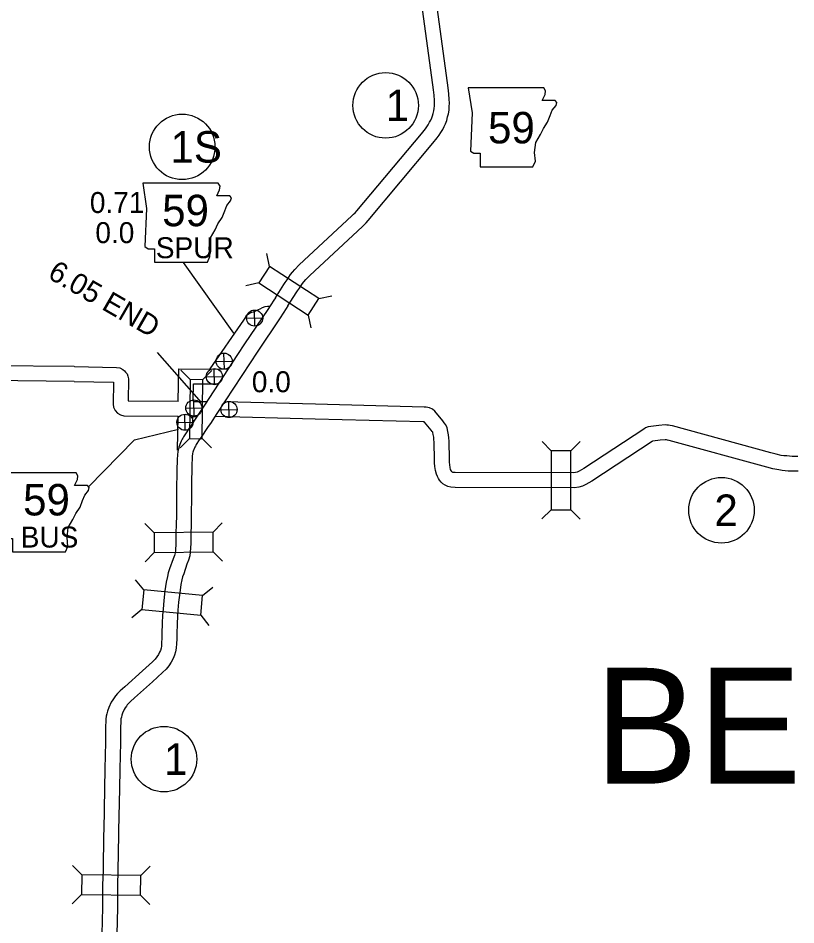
# Model space of a CAD drawing. Extents: x -939622 to -934245, y 1383184 to 1385301.
# Drawn here: x -935804.4 to -935757.4, y 1384206.3 to 1384261.1 of the extents above; entities that cross this region are included whole.
import ezdxf

# ---------------------------------------------------------------- set-up
doc = ezdxf.new("R2010")
doc.units = 0
for name, color, linetype in [('10', 7, 'Continuous'), ('20', 7, 'Continuous'), ('21', 7, 'Continuous'), ('25', 7, 'Continuous'), ('26', 7, 'Continuous'), ('27', 7, 'Continuous'), ('Default', 7, 'Continuous')]:
    doc.layers.add(name, color=color, linetype=linetype)

msp = doc.modelspace()

# ---------------------------------------------------------------- linework, layer by layer
at = {"layer": '10'}
for points in [[(-935788.859, 1384244.171), (-935788.347, 1384244.96), (-935788.261, 1384245.09), (-935788.151, 1384245.252), (-935787.944, 1384245.567), (-935787.822, 1384245.711), (-935787.683, 1384245.874), (-935787.414, 1384246.149), (-935784.231, 1384249.11), (-935784.13, 1384249.214), (-935784.043, 1384249.3), (-935783.941, 1384249.421), (-935780.03, 1384254.083), (-935779.796, 1384254.368), (-935779.708, 1384254.494), (-935779.624, 1384254.628), (-935779.537, 1384254.776), (-935779.471, 1384254.907), (-935779.409, 1384255.042), (-935779.362, 1384255.155), (-935779.324, 1384255.309), (-935779.286, 1384255.469), (-935779.26, 1384255.615), (-935779.248, 1384255.765), (-935779.236, 1384255.94), (-935779.246, 1384256.084), (-935779.268, 1384256.413), (-935779.306, 1384256.74), (-935780.128, 1384262.815)], [(-935788.105, 1384243.681), (-935787.594, 1384244.467), (-935787.513, 1384244.589), (-935787.402, 1384244.752), (-935787.222, 1384245.027), (-935787.136, 1384245.129), (-935787.018, 1384245.267), (-935786.786, 1384245.504), (-935783.6, 1384248.468), (-935783.491, 1384248.58), (-935783.382, 1384248.687), (-935783.251, 1384248.843), (-935779.338, 1384253.508), (-935779.077, 1384253.825), (-935778.957, 1384253.999), (-935778.856, 1384254.16), (-935778.747, 1384254.343), (-935778.659, 1384254.518), (-935778.583, 1384254.684), (-935778.505, 1384254.872), (-935778.449, 1384255.096), (-935778.405, 1384255.285), (-935778.366, 1384255.499), (-935778.35, 1384255.698), (-935778.334, 1384255.943), (-935778.348, 1384256.146), (-935778.371, 1384256.496), (-935778.413, 1384256.853), (-935779.236, 1384262.934)], [(-935788.859, 1384244.171), (-935788.961, 1384244.018), (-935789.324, 1384243.461), (-935790.716, 1384241.375), (-935791.139, 1384240.735), (-935793.141, 1384237.674)], [(-935789.206, 1384243.65), (-935789.338, 1384243.648), (-935789.504, 1384243.611), (-935789.655, 1384243.558), (-935789.809, 1384243.487), (-935789.909, 1384243.43), (-935789.988, 1384243.391), (-935790.097, 1384243.343), (-935790.203, 1384243.302), (-935790.306, 1384243.269), (-935790.43, 1384243.209), (-935790.616, 1384243.077), (-935790.705, 1384242.933), (-935790.782, 1384242.816), (-935792.815, 1384239.879)], [(-935788.105, 1384243.681), (-935788.206, 1384243.528), (-935788.572, 1384242.965), (-935789.966, 1384240.877), (-935790.386, 1384240.241), (-935792.388, 1384237.181)], [(-935801.011, 1384240.008), (-935805.975, 1384240.059)], [(-935801.007, 1384240.008), (-935798.464, 1384239.957), (-935798.265, 1384239.937), (-935798.084, 1384239.835), (-935797.982, 1384239.755), (-935797.912, 1384239.676), (-935797.822, 1384239.569), (-935797.773, 1384239.425), (-935797.729, 1384239.277), (-935797.761, 1384237.937), (-935794.713, 1384237.91)], [(-935794.726, 1384237.909), (-935794.699, 1384239.883), (-935791.725, 1384239.858)], [(-935801.02, 1384239.108), (-935806.133, 1384239.161)], [(-935801.025, 1384239.108), (-935798.635, 1384239.06), (-935798.665, 1384237.747), (-935798.638, 1384237.554), (-935798.541, 1384237.352), (-935798.391, 1384237.195), (-935798.209, 1384237.097), (-935798.014, 1384237.04), (-935794.732, 1384237.01)], [(-935793.826, 1384237.922), (-935793.811, 1384238.975), (-935792.309, 1384238.963)], [(-935793.81, 1384237.901), (-935793.041, 1384237.894)], [(-935757.281, 1384234.581), (-935757.631, 1384234.58), (-935757.789, 1384234.59), (-935757.96, 1384234.61), (-935758.141, 1384234.623), (-935758.287, 1384234.645), (-935758.592, 1384234.708), (-935758.92, 1384234.796), (-935764.863, 1384236.421), (-935765.002, 1384236.448), (-935765.102, 1384236.468), (-935765.211, 1384236.476), (-935765.309, 1384236.48), (-935765.683, 1384236.456), (-935766.17, 1384236.397), (-935766.331, 1384236.372), (-935766.499, 1384236.302), (-935766.601, 1384236.23), (-935770.216, 1384233.851), (-935770.365, 1384233.76), (-935770.493, 1384233.69), (-935770.621, 1384233.632), (-935770.722, 1384233.601), (-935770.83, 1384233.588), (-935777.988, 1384233.607), (-935778.122, 1384233.611), (-935778.129, 1384233.613), (-935778.159, 1384233.627), (-935778.199, 1384233.653), (-935778.203, 1384233.657), (-935778.212, 1384233.668), (-935778.226, 1384233.689), (-935778.246, 1384233.73), (-935778.272, 1384233.795), (-935778.299, 1384233.905), (-935778.327, 1384234.08), (-935778.343, 1384234.234), (-935778.343, 1384234.389), (-935778.36, 1384235.505), (-935778.38, 1384235.694), (-935778.398, 1384235.877), (-935778.44, 1384236.094), (-935778.488, 1384236.311), (-935778.566, 1384236.482), (-935778.654, 1384236.611), (-935778.744, 1384236.725), (-935779.226, 1384237.309), (-935779.374, 1384237.432), (-935779.554, 1384237.518), (-935779.744, 1384237.552), (-935779.865, 1384237.565), (-935786.436, 1384237.74), (-935791.918, 1384237.872)], [(-935793.141, 1384237.674), (-935793.537, 1384237.079), (-935793.661, 1384236.895), (-935793.827, 1384236.644), (-935793.971, 1384236.429), (-935794.14, 1384236.173), (-935794.21, 1384236.068), (-935794.406, 1384235.766), (-935794.454, 1384235.685), (-935794.488, 1384235.624), (-935794.545, 1384235.511), (-935794.595, 1384235.394), (-935794.63, 1384235.31), (-935794.657, 1384235.238), (-935794.685, 1384235.145), (-935794.701, 1384235.086), (-935794.734, 1384234.98), (-935794.753, 1384234.881), (-935794.763, 1384234.823), (-935794.78, 1384234.728), (-935794.781, 1384234.659), (-935794.784, 1384234.615), (-935794.792, 1384234.461), (-935794.8, 1384234.14), (-935794.808, 1384233.991), (-935794.814, 1384233.676), (-935794.824, 1384233.243), (-935794.826, 1384232.995), (-935794.835, 1384232.4), (-935794.837, 1384231.718), (-935794.843, 1384231.497), (-935794.843, 1384231.004)], [(-935794.766, 1384234.963), (-935794.738, 1384237.012)], [(-935792.388, 1384237.181), (-935792.789, 1384236.578), (-935792.913, 1384236.395), (-935793.077, 1384236.146), (-935793.221, 1384235.931), (-935793.39, 1384235.676), (-935793.458, 1384235.574), (-935793.639, 1384235.296), (-935793.674, 1384235.235), (-935793.695, 1384235.198), (-935793.727, 1384235.133), (-935793.766, 1384235.043), (-935793.794, 1384234.977), (-935793.803, 1384234.952), (-935793.819, 1384234.898), (-935793.838, 1384234.83), (-935793.86, 1384234.76), (-935793.867, 1384234.721), (-935793.876, 1384234.669), (-935793.882, 1384234.638), (-935793.882, 1384234.619), (-935793.886, 1384234.562), (-935793.893, 1384234.427), (-935793.9, 1384234.106), (-935793.908, 1384233.959), (-935793.914, 1384233.656), (-935793.924, 1384233.229), (-935793.926, 1384232.985), (-935793.935, 1384232.392), (-935793.937, 1384231.703), (-935793.943, 1384231.483), (-935793.943, 1384230.999)], [(-935793.843, 1384236.67), (-935793.838, 1384237.018)], [(-935793.829, 1384237.002), (-935793.605, 1384237)], [(-935757.27, 1384233.681), (-935757.657, 1384233.68), (-935757.869, 1384233.693), (-935758.046, 1384233.714), (-935758.243, 1384233.728), (-935758.445, 1384233.759), (-935758.799, 1384233.832), (-935759.155, 1384233.928), (-935765.067, 1384235.544), (-935765.173, 1384235.564), (-935765.223, 1384235.574), (-935765.264, 1384235.577), (-935765.298, 1384235.579), (-935765.6, 1384235.559), (-935766.048, 1384235.506), (-935766.072, 1384235.502), (-935766.095, 1384235.486), (-935769.735, 1384233.09), (-935769.914, 1384232.982), (-935770.091, 1384232.883), (-935770.303, 1384232.789), (-935770.531, 1384232.717), (-935770.777, 1384232.687), (-935778.002, 1384232.707), (-935778.257, 1384232.714), (-935778.442, 1384232.765), (-935778.604, 1384232.841), (-935778.732, 1384232.927), (-935778.848, 1384233.019), (-935778.942, 1384233.14), (-935779.012, 1384233.245), (-935779.071, 1384233.371), (-935779.13, 1384233.516), (-935779.181, 1384233.724), (-935779.22, 1384233.963), (-935779.242, 1384234.188), (-935779.243, 1384234.38), (-935779.259, 1384235.449), (-935779.276, 1384235.603), (-935779.289, 1384235.749), (-935779.321, 1384235.911), (-935779.346, 1384236.024), (-935779.353, 1384236.038), (-935779.379, 1384236.077), (-935779.445, 1384236.16), (-935779.855, 1384236.658), (-935779.869, 1384236.66), (-935779.922, 1384236.666), (-935786.459, 1384236.84), (-935792.527, 1384236.987)], [(-935794.843, 1384231.004), (-935794.849, 1384230.468), (-935794.872, 1384229.932), (-935794.878, 1384229.346), (-935794.897, 1384228.876), (-935794.918, 1384228.753), (-935794.958, 1384228.593), (-935795.045, 1384228.381), (-935795.25, 1384227.785), (-935795.334, 1384227.548), (-935795.387, 1384227.324), (-935795.455, 1384226.988), (-935795.53, 1384226.447), (-935795.604, 1384225.865)], [(-935793.943, 1384230.999), (-935793.949, 1384230.444), (-935793.972, 1384229.908), (-935793.978, 1384229.324), (-935794, 1384228.783), (-935794.036, 1384228.568), (-935794.101, 1384228.31), (-935794.203, 1384228.063), (-935794.4, 1384227.49), (-935794.469, 1384227.293), (-935794.508, 1384227.13), (-935794.568, 1384226.836), (-935794.638, 1384226.329), (-935794.709, 1384225.77)], [(-935795.604, 1384225.865), (-935795.649, 1384225.349), (-935795.676, 1384224.98), (-935795.697, 1384224.499), (-935795.719, 1384223.885), (-935795.724, 1384223.571), (-935795.737, 1384223.324), (-935795.746, 1384223.112), (-935795.771, 1384222.999), (-935795.811, 1384222.859), (-935795.855, 1384222.747), (-935795.928, 1384222.607), (-935796.022, 1384222.461), (-935796.126, 1384222.334), (-935796.291, 1384222.175), (-935796.887, 1384221.628), (-935797.966, 1384220.656), (-935798.235, 1384220.417), (-935798.4, 1384220.252), (-935798.516, 1384220.119), (-935798.609, 1384219.989), (-935798.685, 1384219.863), (-935798.777, 1384219.727), (-935798.932, 1384219.409), (-935799.002, 1384219.191), (-935799.044, 1384219.016), (-935799.075, 1384218.88), (-935799.099, 1384218.707), (-935799.121, 1384218.13), (-935799.126, 1384217.301), (-935799.16, 1384215.703), (-935799.181, 1384214.514), (-935799.23, 1384212), (-935799.238, 1384211.733), (-935799.275, 1384209.582), (-935799.306, 1384208.661)], [(-935794.709, 1384225.77), (-935794.752, 1384225.278), (-935794.777, 1384224.927), (-935794.798, 1384224.463), (-935794.819, 1384223.862), (-935794.824, 1384223.54), (-935794.838, 1384223.282), (-935794.85, 1384222.995), (-935794.898, 1384222.777), (-935794.958, 1384222.57), (-935795.035, 1384222.373), (-935795.15, 1384222.153), (-935795.292, 1384221.932), (-935795.462, 1384221.723), (-935795.675, 1384221.519), (-935796.282, 1384220.962), (-935797.366, 1384219.985), (-935797.617, 1384219.762), (-935797.741, 1384219.638), (-935797.808, 1384219.562), (-935797.856, 1384219.493), (-935797.927, 1384219.378), (-935797.995, 1384219.276), (-935798.095, 1384219.071), (-935798.135, 1384218.948), (-935798.167, 1384218.812), (-935798.189, 1384218.717), (-935798.201, 1384218.627), (-935798.221, 1384218.11), (-935798.226, 1384217.288), (-935798.261, 1384215.686), (-935798.281, 1384214.497), (-935798.331, 1384211.978), (-935798.338, 1384211.713), (-935798.376, 1384209.56), (-935798.405, 1384208.648)], [(-935799.306, 1384208.661), (-935799.302, 1384207.78), (-935799.309, 1384207.311), (-935799.343, 1384205.715), (-935799.365, 1384204.622), (-935799.409, 1384201.868), (-935799.449, 1384200.597), (-935799.471, 1384199.887)], [(-935798.405, 1384208.648), (-935798.402, 1384207.774), (-935798.409, 1384207.295), (-935798.443, 1384205.697), (-935798.465, 1384204.606), (-935798.509, 1384201.847), (-935798.55, 1384200.569), (-935798.571, 1384199.86)]]:
    msp.add_lwpolyline(points, dxfattribs=at)
at = {"layer": '20'}
for p, q in [((-935789.221, 1384246.059), (-935789.385, 1384246.834)), ((-935789.868, 1384245.063), (-935790.643, 1384244.898)), ((-935786.233, 1384244.117), (-935785.458, 1384244.281)), ((-935786.88, 1384243.121), (-935786.716, 1384242.346)), ((-935794.016, 1384239.222), (-935794.571, 1384239.787)), ((-935793.256, 1384239.217), (-935792.691, 1384239.772)), ((-935794.016, 1384239.222), (-935794.048, 1384235.658)), ((-935793.251, 1384239.215), (-935794.016, 1384239.222)), ((-935793.284, 1384235.647), (-935793.251, 1384239.211)), ((-935794.048, 1384235.658), (-935794.613, 1384235.103)), ((-935794.048, 1384235.658), (-935793.268, 1384235.651)), ((-935793.275, 1384235.66), (-935792.72, 1384235.095)), ((-935772.186, 1384234.923), (-935772.745, 1384235.485)), ((-935770.998, 1384234.92), (-935770.437, 1384235.479)), ((-935772.196, 1384231.359), (-935772.757, 1384230.801)), ((-935771.008, 1384231.356), (-935770.449, 1384230.794)), ((-935796.189, 1384229.97), (-935796.754, 1384230.526)), ((-935792.625, 1384229.997), (-935792.07, 1384230.561)), ((-935796.18, 1384228.782), (-935796.736, 1384228.218)), ((-935792.617, 1384228.809), (-935792.052, 1384228.253)), ((-935796.804, 1384226.514), (-935797.307, 1384227.126)), ((-935793.257, 1384226.165), (-935792.645, 1384226.668)), ((-935796.92, 1384225.332), (-935797.532, 1384224.829)), ((-935793.373, 1384224.983), (-935792.871, 1384224.371)), ((-935800.561, 1384209.285), (-935801.116, 1384209.85)), ((-935796.997, 1384209.251), (-935796.432, 1384209.806)), ((-935800.573, 1384208.097), (-935801.138, 1384207.542)), ((-935797.009, 1384208.063), (-935796.454, 1384207.498))]:
    msp.add_line(p, q, dxfattribs=at)
for points in [[(-935789.868, 1384245.063), (-935786.88, 1384243.121), (-935786.233, 1384244.117), (-935789.221, 1384246.059)], [(-935772.186, 1384234.923), (-935772.196, 1384231.359), (-935771.008, 1384231.356), (-935770.998, 1384234.92)], [(-935792.625, 1384229.997), (-935796.189, 1384229.97), (-935796.18, 1384228.782), (-935792.617, 1384228.809)], [(-935793.257, 1384226.165), (-935796.804, 1384226.514), (-935796.92, 1384225.332), (-935793.373, 1384224.983)], [(-935796.997, 1384209.251), (-935800.561, 1384209.285), (-935800.573, 1384208.097), (-935797.009, 1384208.063)]]:
    msp.add_lwpolyline(points, close=True, dxfattribs=at)
at = {"layer": '21'}
for p, q in [((-935794.424, 1384246.301), (-935791.398, 1384242.02)), ((-935797.37, 1384235.578), (-935794.714, 1384236.235)), ((-935800.145, 1384232.743), (-935797.37, 1384235.578)), ((-935800.891, 1384233.584), (-935800.891, 1384233.584)), ((-935800.891, 1384233.584), (-935800.891, 1384233.584))]:
    msp.add_line(p, q, dxfattribs=at)
for points in [[(-935777.204, 1384256.859), (-935776.976, 1384255.337), (-935777.077, 1384253.027), (-935776.874, 1384252.9), (-935776.493, 1384252.9), (-935776.493, 1384252.088), (-935773.296, 1384252.088), (-935773.144, 1384252.418), (-935773.194, 1384252.951), (-935773.118, 1384253.56), (-935772.839, 1384254.042), (-935772.661, 1384254.398), (-935772.408, 1384254.778), (-935772.255, 1384255.184), (-935772.129, 1384255.514), (-935771.9, 1384255.793), (-935771.849, 1384255.971), (-935771.951, 1384256.098), (-935772.738, 1384256.098), (-935772.56, 1384256.453), (-935772.535, 1384256.682), (-935772.64, 1384256.857)], [(-935796.871, 1384251.093), (-935796.643, 1384249.57), (-935796.744, 1384247.261), (-935796.541, 1384247.134), (-935796.161, 1384247.134), (-935796.161, 1384246.322), (-935792.963, 1384246.322), (-935792.811, 1384246.652), (-935792.862, 1384247.185), (-935792.786, 1384247.794), (-935792.506, 1384248.276), (-935792.329, 1384248.631), (-935792.075, 1384249.012), (-935791.923, 1384249.418), (-935791.796, 1384249.748), (-935791.567, 1384250.027), (-935791.517, 1384250.204), (-935791.618, 1384250.331), (-935792.405, 1384250.331), (-935792.227, 1384250.687), (-935792.202, 1384250.915), (-935792.307, 1384251.09)], [(-935805.459, 1384233.584), (-935805.231, 1384232.062), (-935805.332, 1384229.753), (-935805.129, 1384229.626), (-935804.749, 1384229.626), (-935804.749, 1384228.814), (-935801.551, 1384228.814), (-935801.399, 1384229.143), (-935801.45, 1384229.676), (-935801.374, 1384230.285), (-935801.094, 1384230.768), (-935800.917, 1384231.123), (-935800.663, 1384231.504), (-935800.511, 1384231.91), (-935800.384, 1384232.239), (-935800.155, 1384232.519), (-935800.105, 1384232.696), (-935800.206, 1384232.823), (-935800.993, 1384232.823), (-935800.815, 1384233.178), (-935800.79, 1384233.407), (-935800.895, 1384233.582)]]:
    msp.add_lwpolyline(points, close=True, dxfattribs=at)
at = {"layer": '25'}
msp.add_line((-935795.998, 1384240.86), (-935793.342, 1384237.846), dxfattribs=at)
at = {"layer": '26'}
for p, q in [((-935790.104, 1384242.452), (-935790.126, 1384243.429)), ((-935790.603, 1384242.929), (-935789.627, 1384242.952)), ((-935791.944, 1384239.845), (-935791.967, 1384240.822)), ((-935792.444, 1384240.322), (-935791.467, 1384240.345)), ((-935793.256, 1384239.217), (-935792.691, 1384239.772)), ((-935792.535, 1384238.916), (-935792.557, 1384239.892)), ((-935793.034, 1384239.393), (-935792.058, 1384239.415)), ((-935793.774, 1384237.016), (-935793.797, 1384237.992)), ((-935791.65, 1384236.922), (-935791.673, 1384237.899)), ((-935794.274, 1384237.493), (-935793.297, 1384237.515)), ((-935792.15, 1384237.399), (-935791.173, 1384237.422)), ((-935794.31, 1384236.156), (-935794.332, 1384237.133)), ((-935794.809, 1384236.633), (-935793.833, 1384236.656))]:
    msp.add_line(p, q, dxfattribs=at)
for centre in [(-935790.115, 1384242.94), (-935791.956, 1384240.334), (-935792.546, 1384239.404), (-935793.785, 1384237.504), (-935791.661, 1384237.411), (-935794.321, 1384236.645)]:
    msp.add_circle(centre, 0.488, dxfattribs=at)
at = {"layer": '27'}
for centre in [(-935782.196, 1384255.795), (-935794.491, 1384253.288), (-935761.905, 1384231.326), (-935795.591, 1384216.283)]:
    msp.add_circle(centre, 1.98, dxfattribs=at)

# ---------------------------------------------------------------- texts
at = {"layer": '21'}
for s, height, p in [('59', 1.9008, (-935776.01, 1384253.498)), ('59', 1.9008, (-935795.702, 1384248.492)), ('SPUR', 1.2672, (-935796.085, 1384246.559)), ('59', 1.9008, (-935804.105, 1384231.013)), ('BUS', 1.2672, (-935804.25, 1384229.072))]:
    msp.add_text(s, height=height, dxfattribs=at).set_placement(p)
at = {"layer": '25'}
for s, p in [('0.71', (-935800.071, 1384249.29)), ('0.0', (-935799.738, 1384247.47)), ('0.0', (-935790.283, 1384238.458))]:
    msp.add_text(s, height=1.2672, dxfattribs=at).set_placement(p)
msp.add_text('6.05 END', height=1.2672, rotation=330, dxfattribs=at).set_placement((-935802.685, 1384245.394))
at = {"layer": '27'}
for s, height, p in [('1', 1.901, (-935782.196, 1384254.845)), ('1S', 1.9008, (-935795.199, 1384252.338)), ('2', 1.901, (-935762.33, 1384230.376)), ('1', 1.901, (-935795.591, 1384215.332))]:
    msp.add_text(s, height=height, dxfattribs=at).set_placement(p)
at = {"layer": 'Default'}
msp.add_text('BENTON', height=7, dxfattribs=at).set_placement((-935769.562, 1384214.804))

doc.saveas('drawing.dxf')
